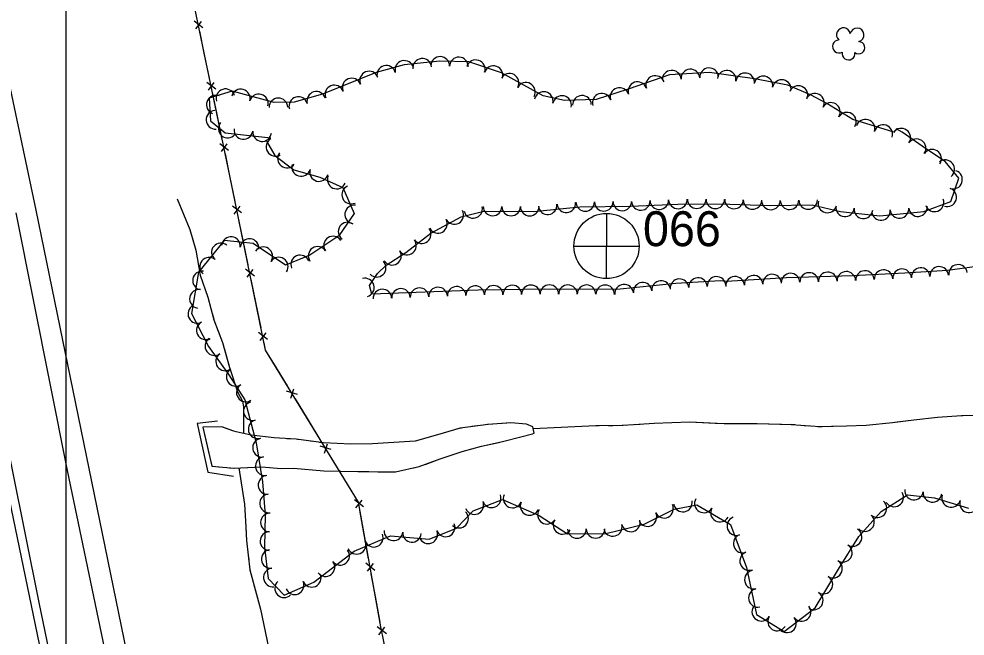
# Model space of a CAD drawing. Extents: x 353423 to 364002, y 127000 to 201942.
# Drawn here: x 361979.6 to 362386.3, y 129125.3 to 129390.4 of the extents above; entities that cross this region are included whole.
import ezdxf

# ---------------------------------------------------------------- set-up
doc = ezdxf.new("R2010")
doc.units = 0
for name, color, linetype in [('E_DTM_SlopeBottom', 7, 'Continuous'), ('E_DTM_SlopeTop', 7, 'Continuous'), ('E_FEN_Generic', 7, 'Continuous'), ('E_LAND_TreeLine', 7, 'Continuous'), ('E_RDWY_Gravel', 7, 'Continuous'), ('E_STRUCT_WingWall', 7, 'Continuous')]:
    doc.layers.add(name, color=color, linetype=linetype)

msp = doc.modelspace()

# ---------------------------------------------------------------- linework, layer by layer
at = {"layer": 'E_DTM_SlopeBottom'}
for p, q in [((362058.73, 129386.56), (362054.93, 129389.43)), ((362055.64, 129386.08), (362058.08, 129389.35)), ((362064.25, 129360.22), (362060.45, 129363.09)), ((362061.16, 129359.74), (362063.6, 129363.01)), ((362069.77, 129333.88), (362065.97, 129336.76)), ((362066.67, 129333.4), (362069.12, 129336.67)), ((362075.36, 129307.05), (362071.46, 129310.03)), ((362072.17, 129306.57), (362074.71, 129309.93)), ((362080.93, 129279.88), (362077.03, 129282.86)), ((362077.73, 129279.4), (362080.27, 129282.76)), ((362086.49, 129252.71), (362082.59, 129255.69)), ((362083.3, 129252.23), (362085.83, 129255.59)), ((362099.34, 129229.05), (362094.66, 129230.53)), ((362096.5, 129227.52), (362097.75, 129231.54)), ((362113.79, 129205.38), (362109.11, 129206.86)), ((362110.95, 129203.85), (362112.19, 129207.87)), ((362127.67, 129180.81), (362123.85, 129183.89)), ((362124.47, 129180.41), (362127.09, 129183.71)), ((362132.58, 129153.52), (362128.76, 129156.59)), ((362129.38, 129153.12), (362131.99, 129156.41)), ((362137.56, 129126.28), (362133.66, 129129.26)), ((362134.37, 129125.8), (362136.9, 129129.16))]:
    msp.add_line(p, q, dxfattribs=at)
for points in [[(362070.33, 129323.03), (362051.05, 129415.06), (362031.36, 129514.63), (362025.41, 129543.21), (362022.57, 129560.44)], [(362059.29, 129375.7), (362057.32, 129385.12)], [(362061.53, 129365), (362059.29, 129375.7)], [(362064.81, 129349.37), (362062.84, 129358.78)], [(362067.05, 129338.66), (362064.81, 129349.37)], [(362070.33, 129323.03), (362068.35, 129332.44)], [(362472.18, 127513.45), (362435.86, 127683.45), (362416.56, 127775.89), (362399.06, 127854.44), (362378.11, 127950.96), (362365.24, 128017.95), (362342.17, 128114.65), (362325.67, 128197.32), (362307.63, 128286.22), (362286.58, 128392.03), (362269.32, 128477.67), (362250.58, 128570.4), (362235.64, 128643.63), (362216.68, 128731.33), (362200.83, 128806.91), (362185.82, 128881.51), (362170.02, 128958.2), (362151.9, 129047.32), (362135.2, 129129.2), (362125.57, 129182.76), (362085.65, 129248.17), (362070.33, 129323.03)], [(362072.59, 129311.99), (362070.33, 129323.03)], [(362075.89, 129295.86), (362073.9, 129305.57)], [(362078.15, 129284.82), (362075.89, 129295.86)], [(362081.45, 129268.69), (362079.46, 129278.4)], [(362083.71, 129257.65), (362081.45, 129268.69)], [(362089.18, 129242.38), (362085.65, 129248.17), (362085.02, 129251.23)], [(362095.05, 129232.76), (362089.18, 129242.38)], [(362103.63, 129218.71), (362098.47, 129227.17)], [(362065.01, 129217.54), (362056.28, 129216.62), (362060.81, 129195.66), (362071.84, 129193.92)], [(362109.5, 129209.09), (362103.63, 129218.71)], [(362118.08, 129195.03), (362112.91, 129203.49)], [(362123.95, 129185.41), (362118.08, 129195.03)], [(362127.93, 129169.62), (362126.18, 129179.37)], [(362129.92, 129158.53), (362127.93, 129169.62)], [(362132.84, 129142.32), (362131.08, 129152.08)], [(362134.83, 129131.23), (362132.84, 129142.32)]]:
    msp.add_lwpolyline(points, dxfattribs=at)
at = {"layer": 'E_DTM_SlopeTop'}
for points in [[(361734.02, 131204.53), (361744.47, 131075.92), (361754.78, 130951.04), (361764.16, 130835.27), (361772.34, 130730.19), (361780.74, 130632.05), (361787.65, 130543.66), (361795.79, 130445.01), (361804.28, 130345.72), (361813.81, 130262.96), (361823.3, 130185.29), (361830.22, 130129.6), (361839.96, 130063.62), (361853.52, 129981.74), (361868.3, 129895.14), (361884.41, 129807.54), (361900.64, 129728.29), (361918.01, 129641.67), (361937.34, 129550.79), (361957.21, 129452.35), (361974.28, 129367.89), (361986.96, 129308.18)], [(362047.62, 128969.62), (362032.36, 129043.34), (362015.77, 129123.05), (362000.57, 129196.49), (361978.48, 129307.03)], [(361986.96, 129308.18), (362011.95, 129186.04), (362034, 129078.52), (362056.35, 128972.18), (362075.26, 128880.33), (362094.46, 128785.72), (362115.22, 128687.95), (362130.71, 128615.46), (362145.67, 128539.64), (362162.83, 128460.27), (362181.67, 128374.15), (362198.45, 128291.18), (362218.54, 128189.69), (362234.81, 128110.4), (362253.24, 128026.48), (362276.57, 127918.01), (362296.66, 127823.22), (362308.56, 127775.45), (362322.07, 127720.86), (362338.07, 127657.68)], [(362020.19, 128966.76), (362003.89, 129047.05), (361986.71, 129130.15), (361970.31, 129209.09), (361951.2, 129303.45)], [(361954.61, 129303.95), (361970.86, 129225.2), (361988.12, 129139.72), (362010.42, 129032.53), (362024.66, 128963.02)]]:
    msp.add_lwpolyline(points, dxfattribs=at)
at = {"layer": 'E_FEN_Generic'}
for points in [[(362355.59, 129341.68), (362338, 129347.13), (362326.8, 129354), (362319.82, 129357.79), (362310.04, 129361.87), (362295.75, 129364.71), (362276.44, 129367.42), (362259.23, 129366.33), (362241.52, 129360.25), (362227.67, 129355.81), (362214.11, 129355.31), (362204.99, 129357.3), (362187.02, 129367.28), (362173, 129371.94), (362160.48, 129372.3), (362145.23, 129370.61), (362133.14, 129367.37), (362110.05, 129358.13), (362097.97, 129354.58), (362089.34, 129354.48), (362071.27, 129359.39), (362061.4, 129356.3), (362062.02, 129346.67), (362068.33, 129341.42), (362087.9, 129339.27)], [(362395.54, 129284.66), (362378.66, 129282.33), (362360.38, 129281.15), (362337.88, 129280.07), (362309.52, 129279.17), (362283.73, 129277.63), (362281.14, 129277.92), (362261.99, 129276.71), (362236.62, 129274.16), (362205.59, 129274.26), (362176.99, 129273.88), (362131.28, 129272.21), (362130.28, 129275.93), (362133.78, 129280.97), (362137.49, 129284.56), (362145.97, 129290.05), (362156.64, 129298.3), (362169.77, 129305.44), (362179.47, 129307.76), (362200.75, 129307.69), (362220.73, 129309.63), (362242.6, 129309.93), (362266.16, 129310.91), (362285.18, 129310.77), (362302.7, 129310.31), (362320.51, 129310.55), (362332.7, 129307.62), (362349.66, 129305.77), (362368.53, 129307.71), (362380.21, 129311.95), (362383.54, 129322.03), (362377.78, 129329.16), (362369.3, 129334.68), (362359.19, 129341.72), (362356.68, 129343.23)], [(362086.1, 129337.87), (362089.6, 129331.79), (362097.74, 129325.51), (362108.91, 129322.35), (362118.79, 129317.97), (362123.78, 129306.87), (362117.06, 129297.18), (362104.69, 129288.91), (362094.24, 129284.6), (362080.27, 129293.88), (362067.88, 129295.22), (362056.79, 129281.58), (362053.83, 129263.91), (362061.18, 129249.74), (362069.78, 129237.48), (362076.72, 129226.73), (362081.64, 129208.28), (362084.27, 129191.55), (362085.45, 129177.36), (362085.14, 129163.48), (362086.72, 129150), (362093.59, 129142.87), (362106.38, 129148.44), (362123.78, 129161.81), (362139.37, 129168.29), (362155.96, 129166.94), (362167.73, 129171.6), (362174.9, 129179.16), (362187.41, 129184.03), (362203.19, 129177.12), (362215.42, 129169.18), (362231.86, 129169.29), (362248.42, 129173.42), (362261.29, 129179.86), (362270.98, 129181.61), (362285.47, 129173.29), (362292.28, 129154.77), (362296.58, 129134.6), (362308.54, 129127.22), (362321.79, 129137.5), (362331.82, 129153.99), (362340.56, 129168.12), (362350.18, 129178.86), (362361.56, 129186.03), (362373.17, 129184.62), (362387.74, 129180.19)]]:
    msp.add_lwpolyline(points, dxfattribs=at)
for centre, radius, start, end in [((362333.98, 129383.6), 2.97, 8.3641, 229.598), ((362339.84, 129383.49), 2.97, 286.0149, 168.9882), ((362332.12, 129378.56), 2.78, 91.335, 299.108), ((362340.59, 129378.02), 2.61, 230.7202, 88.6528), ((362336.19, 129375.56), 2.78, 168.012, 9.0231), ((362145.29, 129368.45), 4.02, 15.0114, 194.996), ((362152.96, 129369.35), 4.02, 6.3305, 186.3152), ((362160.67, 129370.19), 4.02, 358.3696, 178.3543), ((362168.71, 129369.96), 4.02, 358.3696, 178.3543), ((362175.96, 129368.74), 4.02, 341.6107, 161.5954), ((362130.14, 129363.9), 4.02, 21.8262, 201.8109), ((362137.52, 129366.37), 4.02, 15.0114, 194.996), ((362183.6, 129366.2), 4.02, 341.6107, 161.5954), ((362260.19, 129364.28), 4.02, 3.6186, 183.6033), ((362268.22, 129364.79), 4.02, 3.6186, 183.6033), ((362276.25, 129365.3), 4.02, 3.6186, 183.6033), ((362283.8, 129364.26), 4.02, 352.0193, 172.0039), ((362122.67, 129360.91), 4.02, 21.8262, 201.8109), ((362190.49, 129362.94), 4.02, 330.9606, 150.9453), ((362253.09, 129361.99), 4.02, 18.9757, 198.9604), ((362291.76, 129363.14), 4.02, 352.0193, 172.0039), ((362299.57, 129361.8), 4.02, 348.7687, 168.7534), ((362307.47, 129360.24), 4.02, 348.7687, 168.7534), ((362068.43, 129356.29), 4.02, 17.3835, 197.3682), ((362074.98, 129356.2), 4.02, 344.8116, 164.7963), ((362115.2, 129357.92), 4.02, 21.8262, 201.8109), ((362197.52, 129359.04), 4.02, 330.9606, 150.9453), ((362237.8, 129356.84), 4.02, 17.7699, 197.7546), ((362245.48, 129359.38), 4.02, 18.9757, 198.9604), ((362314.62, 129357.68), 4.02, 337.3458, 157.3305), ((362064.24, 129353.54), 4.02, 69.0914, 249.0761), ((362082.74, 129354.09), 4.02, 344.8116, 164.7963), ((362091.15, 129352.39), 4.02, 0.7116, 180.6963), ((362099.71, 129352.9), 4.02, 16.3523, 196.337), ((362107.44, 129355.17), 4.02, 16.3523, 196.337), ((362205.2, 129355.1), 4.02, 347.7366, 167.7213), ((362213.06, 129353.39), 4.02, 347.7366, 167.7213), ((362221.62, 129353.48), 4.02, 2.1023, 182.087), ((362230.13, 129354.39), 4.02, 17.7699, 197.7546), ((362321.71, 129354.37), 4.02, 331.5037, 151.4884), ((362328.59, 129350.43), 4.02, 328.4927, 148.4774), ((362064.1, 129347.07), 4.02, 93.6618, 273.6465), ((362335.45, 129346.22), 4.02, 328.4927, 148.4774), ((362069.35, 129343.31), 4.02, 140.2476, 320.2323), ((362343.44, 129343.24), 4.02, 342.7819, 162.7666), ((362351.13, 129340.86), 4.02, 342.7819, 162.7666), ((362358.87, 129339.39), 3.99, 325.1654, 145.1501), ((362076.13, 129342.68), 4.02, 173.7517, 353.7364), ((362084.13, 129341.8), 4.02, 173.7517, 353.7364), ((362089.9, 129335.45), 4, 119.9762, 299.9609), ((362365.43, 129334.83), 3.99, 325.1654, 145.1501), ((362094.82, 129330.41), 4, 142.3531, 322.3378), ((362372.12, 129330.35), 3.99, 326.9615, 146.9462), ((362100.9, 129326.79), 4, 164.1992, 344.1839), ((362377.78, 129325.83), 3.99, 308.936, 128.9206), ((362108.59, 129324.61), 4, 164.1992, 344.1839), ((362116.22, 129321.4), 4, 156.1125, 336.0972), ((362381.11, 129321.35), 3.99, 251.7245, 71.7092), ((362122.44, 129314.94), 4, 114.2067, 294.1913), ((362378.61, 129313.76), 3.99, 251.7245, 71.7092), ((362214.86, 129311.16), 3.99, 185.5549, 5.5396), ((362223, 129311.75), 3.99, 180.7933, 0.778), ((362230.98, 129311.86), 3.99, 180.7933, 0.778), ((362238.97, 129311.97), 3.99, 180.7933, 0.778), ((362246.89, 129312.2), 3.99, 182.3897, 2.3743), ((362254.87, 129312.53), 3.99, 182.3897, 2.3743), ((362262.85, 129312.86), 3.99, 182.3897, 2.3743), ((362270.94, 129312.97), 3.99, 179.5979, 359.5825), ((362278.92, 129312.91), 3.99, 179.5979, 359.5825), ((362286.95, 129312.82), 3.99, 178.4972, 358.4819), ((362294.93, 129312.61), 3.99, 178.4972, 358.4819), ((362302.83, 129312.4), 3.99, 180.7829, 0.7676), ((362310.82, 129312.51), 3.99, 180.7829, 0.7676), ((362318.81, 129312.62), 3.99, 180.7829, 0.7676), ((362327.13, 129311.11), 3.99, 166.4591, 346.4438), ((362373.14, 129311.6), 3.99, 199.9506, 19.9353), ((362123.72, 129306.38), 4, 82.2489, 262.2336), ((362166.77, 129306.19), 3.99, 208.5426, 28.5272), ((362174.83, 129308.8), 3.99, 193.4614, 13.4461), ((362183.19, 129309.84), 3.99, 179.8058, 359.7904), ((362191.18, 129309.81), 3.99, 179.8058, 359.7904), ((362199.17, 129309.78), 3.99, 179.8058, 359.7904), ((362206.91, 129310.39), 3.99, 185.5549, 5.5396), ((362334.67, 129309.5), 3.99, 173.7935, 353.7782), ((362342.61, 129308.64), 3.99, 173.7935, 353.7782), ((362350.11, 129307.92), 3.99, 185.8755, 5.8601), ((362358.06, 129308.73), 3.99, 185.8755, 5.8601), ((362366, 129309.55), 3.99, 185.8755, 5.8601), ((362120.89, 129299.03), 4, 55.2892, 235.2738), ((362159.75, 129302.37), 3.99, 208.5426, 28.5272), ((362152.74, 129297.93), 3.99, 217.7407, 37.7254), ((362070.8, 129292.8), 4, 353.8309, 173.8156), ((362078.75, 129291.94), 4, 353.8309, 173.8156), ((362114.66, 129293.05), 4, 33.764, 213.7486), ((362146.43, 129293.04), 3.99, 217.7407, 37.7254), ((362066.45, 129290.15), 4, 50.895, 230.8797), ((362084.68, 129288.44), 4, 326.4095, 146.3942), ((362108.01, 129288.61), 4, 33.764, 213.7486), ((362139.97, 129288.66), 3.99, 212.8969, 32.8816), ((362061.41, 129283.95), 4, 50.895, 230.8797), ((362091.34, 129284.01), 4, 326.4095, 146.3942), ((362100.5, 129284.92), 4, 22.4057, 202.3904), ((362133.39, 129283.5), 3.99, 224.0975, 44.0822), ((362351.22, 129278.62), 3.99, 2.7502, 182.7349), ((362359.2, 129279), 3.99, 2.7502, 182.7349), ((362367.2, 129279.5), 3.99, 3.7081, 183.6928), ((362375.17, 129280.01), 3.99, 3.7081, 183.6928), ((362383.26, 129280.86), 3.99, 7.8734, 187.8581), ((362058.31, 129278.04), 4, 80.5112, 260.4958), ((362128.35, 129275.04), 3.99, 284.9725, 104.9572), ((362263.52, 129274.71), 3.99, 3.6194, 183.6041), ((362271.49, 129275.21), 3.99, 3.6194, 183.6041), ((362279.47, 129275.72), 3.99, 3.6194, 183.6041), ((362287.42, 129275.76), 3.99, 3.4146, 183.3993), ((362295.39, 129276.23), 3.99, 3.4146, 183.3993), ((362303.36, 129276.71), 3.99, 3.4146, 183.3993), ((362311.28, 129277.13), 3.99, 1.8356, 181.8203), ((362319.26, 129277.39), 3.99, 1.8356, 181.8203), ((362327.25, 129277.64), 3.99, 1.8356, 181.8203), ((362335.23, 129277.9), 3.99, 1.8356, 181.8203), ((362343.24, 129278.24), 3.99, 2.7502, 182.7349), ((362135.84, 129270.28), 3.99, 2.1084, 182.093), ((362143.83, 129270.57), 3.99, 2.1084, 182.093), ((362151.81, 129270.87), 3.99, 2.1084, 182.093), ((362159.79, 129271.16), 3.99, 2.1084, 182.093), ((362167.77, 129271.45), 3.99, 2.1084, 182.093), ((362175.75, 129271.74), 3.99, 2.1084, 182.093), ((362183.69, 129271.88), 3.99, 0.775, 180.7597), ((362191.67, 129271.99), 3.99, 0.775, 180.7597), ((362199.66, 129272.1), 3.99, 0.775, 180.7597), ((362207.61, 129272.17), 3.99, 359.8193, 179.804), ((362215.6, 129272.14), 3.99, 359.8193, 179.804), ((362223.58, 129272.12), 3.99, 359.8193, 179.804), ((362231.57, 129272.09), 3.99, 359.8193, 179.804), ((362239.76, 129272.38), 3.99, 5.7366, 185.7213), ((362247.7, 129273.17), 3.99, 5.7366, 185.7213), ((362255.65, 129273.97), 3.99, 5.7366, 185.7213), ((362057, 129270.15), 4, 80.5112, 260.4958), ((362056.29, 129263.71), 4, 117.4138, 297.3985), ((362059.97, 129256.61), 4, 117.4138, 297.3985), ((362063.66, 129249.84), 4, 125.0828, 305.0674), ((362068.25, 129243.3), 4, 125.0828, 305.0674), ((362072.82, 129236.64), 4, 122.8411, 302.8257), ((362077.15, 129229.92), 4, 122.8411, 302.8257), ((362080.17, 129221.91), 4, 104.9313, 284.916), ((362082.23, 129214.18), 4, 104.9313, 284.916), ((362084.09, 129206.19), 4, 98.9416, 278.9263), ((362085.33, 129198.29), 4, 98.9416, 278.9263), ((362086.48, 129190.23), 4, 94.7576, 274.7423), ((362087.14, 129182.26), 4, 94.7576, 274.7423), ((362182.82, 129184.49), 4, 201.2962, 21.2809), ((362191.81, 129184.39), 4, 156.3417, 336.3264), ((362355.8, 129184.87), 4, 212.2127, 32.1974), ((362364.3, 129187.8), 4, 173.1324, 353.1171), ((362372.24, 129186.84), 4, 173.1324, 353.1171), ((362380.29, 129184.65), 4, 163.0819, 343.0665), ((362175.37, 129181.59), 4, 201.2962, 21.2809), ((362199.13, 129181.18), 4, 156.3417, 336.3264), ((362256.89, 129180), 4, 206.603, 26.5877), ((362264.98, 129182.65), 4, 190.2277, 10.2124), ((362274, 129182.29), 4, 150.1548, 330.1394), ((362348.6, 129180.23), 4, 228.1504, 48.1351), ((362387.94, 129182.32), 4, 163.0819, 343.0665), ((362087.47, 129174.06), 4, 88.7368, 268.7215), ((362168.79, 129175.75), 4, 226.5052, 46.4899), ((362206.55, 129177.43), 4, 147.0388, 327.0235), ((362249.75, 129176.42), 4, 206.603, 26.5877), ((362280.93, 129178.31), 4, 150.1548, 330.1394), ((362343.26, 129174.28), 4, 228.1504, 48.1351), ((362163, 129171.98), 4, 201.6209, 21.6055), ((362213.25, 129173.08), 4, 147.0388, 327.0235), ((362234.85, 129172.19), 4, 194.0105, 13.9952), ((362242.61, 129174.13), 4, 194.0105, 13.9952), ((362287.97, 129172.55), 4, 110.1987, 290.1834), ((362087.29, 129166.07), 4, 88.7368, 268.7215), ((362132.17, 129167.56), 4, 202.5928, 22.5775), ((362140.6, 129170.29), 4, 175.3529, 355.3376), ((362148.57, 129169.64), 4, 175.3529, 355.3376), ((362155.57, 129169.04), 4, 201.6209, 21.6055), ((362219.46, 129171.3), 4, 180.398, 0.3826), ((362227.46, 129171.36), 4, 180.398, 0.3826), ((362290.73, 129165.04), 4, 110.1987, 290.1834), ((362337.93, 129167.85), 4, 238.2804, 58.2651), ((362124.78, 129164.49), 4, 202.5928, 22.5775), ((362333.73, 129161.05), 4, 238.2804, 58.2651), ((362087.84, 129158.4), 4, 96.7012, 276.6859), ((362117.72, 129159.79), 4, 217.539, 37.5237), ((362293.49, 129157.54), 4, 110.1987, 290.1834), ((362111.38, 129154.92), 4, 217.539, 37.5237), ((362329.52, 129154.24), 4, 238.7059, 58.6905), ((362088.77, 129150.46), 4, 96.7012, 276.6859), ((362295.54, 129149.52), 4, 102.0355, 282.0202), ((362093.62, 129145.85), 4, 133.927, 313.9117), ((362098.13, 129147.13), 4, 203.5566, 23.5413), ((362105.46, 129150.33), 4, 203.5566, 23.5413), ((362325.37, 129147.41), 4, 238.7059, 58.6905), ((362297.2, 129141.7), 4, 102.0355, 282.0202), ((362321.22, 129140.57), 4, 238.7059, 58.6905), ((362298.68, 129135.76), 4, 148.3329, 328.3175), ((362316.03, 129135.68), 4, 217.8012, 37.7858), ((362305.48, 129131.56), 4, 148.3329, 328.3175), ((362309.72, 129130.78), 4, 217.8012, 37.7858)]:
    msp.add_arc(centre, radius, start, end, dxfattribs=at)
at = {"layer": 'E_LAND_TreeLine'}
for p, q in [((362000, 129000), (362000, 131500)), ((362000, 127000), (362000, 129500))]:
    msp.add_line(p, q, dxfattribs=at)
at = {"layer": 'E_RDWY_Gravel'}
for p, q in [((362232.14, 129306.86), (362232.08, 129279.01)), ((362232.14, 129306.86), (362232.08, 129279.01)), ((362218.23, 129292.83), (362246.14, 129292.82)), ((362218.23, 129292.83), (362246.14, 129292.82))]:
    msp.add_line(p, q, dxfattribs=at)
msp.add_circle((362232.19, 129292.84), 14, dxfattribs=at)
msp.add_circle((362232.19, 129292.84), 14, dxfattribs=at)
at = {"layer": 'E_STRUCT_WingWall'}
for points in [[(362047.58, 129313.13), (362053.1, 129299.95), (362055.65, 129290.99), (362057.58, 129280.36), (362060.76, 129270.9), (362063.46, 129261.2), (362067.13, 129251.42), (362070.07, 129240.67), (362073.51, 129230.17), (362075.66, 129226.15), (362076.22, 129223.64), (362076.17, 129212.31)], [(362047.58, 129313.13), (362053.1, 129299.95), (362055.65, 129290.99), (362057.58, 129280.36), (362058.84, 129276.6)], [(362060.53, 129271.59), (362060.76, 129270.9), (362061.28, 129269.05)], [(362062.7, 129263.95), (362063.41, 129261.4)], [(362065.25, 129256.44), (362066.17, 129253.96)], [(362067.81, 129248.93), (362070.07, 129240.67), (362073.51, 129230.17), (362075.66, 129226.15), (362076.22, 129223.64), (362076.17, 129212.31)], [(362200.68, 129214.44), (362227.59, 129215.68), (362239.37, 129215.89), (362252.66, 129216.72), (362267.89, 129217.36), (362282.72, 129216.57), (362296.96, 129216.66), (362311.58, 129216.24), (362323.99, 129215.26), (362335.37, 129215.62), (362343.78, 129215.95), (362355.03, 129217.01), (362364.2, 129218.22), (362374.36, 129219.26), (362384.77, 129220.03), (362394.08, 129220.2)], [(362250.57, 129216.59), (362252.66, 129216.72), (362267.89, 129217.36), (362278.93, 129216.77)], [(362328.81, 129215.42), (362335.37, 129215.62), (362343.78, 129215.95), (362355.03, 129217.01), (362357.13, 129217.29)], [(362357.13, 129217.29), (362364.2, 129218.22), (362374.36, 129219.26), (362384.77, 129220.03), (362385.36, 129220.04)], [(362131.65, 129207.87), (362122.3, 129207.69), (362110.5, 129208.28), (362098.82, 129209.86), (362089.4, 129210.39), (362079.42, 129211.62), (362073.01, 129212.99), (362072, 129213.32), (362066.82, 129215.19), (362058.63, 129215.05), (362062.54, 129198.35), (362072.14, 129197.39), (362083.91, 129198.04), (362092.36, 129197.24), (362097.7, 129197.35)], [(362069.15, 129214.34), (362066.82, 129215.19), (362058.63, 129215.05), (362061.41, 129203.17)], [(362091.57, 129210.26), (362089.4, 129210.39), (362079.42, 129211.62), (362073.01, 129212.99), (362072, 129213.32), (362069.15, 129214.34)], [(362097.7, 129197.35), (362110.73, 129196.29), (362125.31, 129196.06), (362133.88, 129195.82), (362141.46, 129195.91), (362151.64, 129198.12), (362160.71, 129201.46), (362170.14, 129204.53), (362178.5, 129206.89), (362187.51, 129208.81), (362195.41, 129210.83), (362200.37, 129212.16), (362201.06, 129212.44), (362200.53, 129215.22), (362197.82, 129216.32), (362191.1, 129216.85), (362181.32, 129216.19), (362169.22, 129214.57), (362159.47, 129211.8), (362149.91, 129209.07), (362131.65, 129207.87)], [(362169.91, 129214.66), (362169.22, 129214.57), (362167.74, 129214.15)], [(362176.55, 129215.55), (362174.34, 129215.25)], [(362183.2, 129216.32), (362181.32, 129216.19), (362180.98, 129216.14)], [(362185.17, 129208.31), (362187.51, 129208.81), (362195.41, 129210.83), (362200.37, 129212.16), (362201.06, 129212.44), (362200.53, 129215.22), (362197.82, 129216.32), (362191.1, 129216.85), (362187.66, 129216.62)], [(362200.68, 129214.44), (362227.59, 129215.68), (362229.05, 129215.71)], [(362232.96, 129215.78), (362234.92, 129215.81)], [(362238.84, 129215.88), (362239.37, 129215.89), (362240.79, 129215.98)], [(362244.7, 129216.22), (362246.66, 129216.35)], [(362278.93, 129216.77), (362282.72, 129216.57), (362296.96, 129216.66), (362307.31, 129216.36)], [(362311.23, 129216.25), (362311.58, 129216.24), (362313.18, 129216.11)], [(362317.09, 129215.8), (362319.04, 129215.65)], [(362322.94, 129215.34), (362323.99, 129215.26), (362324.9, 129215.29)], [(362096.29, 129210), (362094.72, 129210.09)], [(362101, 129209.57), (362099.43, 129209.78)], [(362105.69, 129208.93), (362104.12, 129209.14)], [(362163.45, 129212.93), (362159.47, 129211.8), (362149.91, 129209.07), (362131.65, 129207.87)], [(362131.65, 129207.87), (362122.3, 129207.69), (362110.5, 129208.28), (362108.81, 129208.51)], [(362154.18, 129199.05), (362160.71, 129201.46), (362170.14, 129204.53), (362178.5, 129206.89), (362185.17, 129208.31)], [(362062.13, 129200.1), (362062.49, 129198.56)], [(362065.46, 129198.06), (362067.03, 129197.9)], [(362070.16, 129197.59), (362071.73, 129197.43)], [(362074.1, 129197.5), (362076.65, 129181.89), (362077.05, 129174.65), (362077.46, 129166.36), (362078.9, 129153.77), (362083.43, 129136.87), (362086.92, 129120.44), (362089.25, 129107.4), (362093.58, 129088.71), (362097.12, 129071.46), (362102.81, 129046.63), (362108.82, 129025.48), (362114.25, 129004.82), (362117.37, 128987.18), (362120.35, 128968.89)], [(362074.1, 129197.5), (362076.65, 129181.89), (362077.05, 129174.65), (362077.31, 129169.38)], [(362074.88, 129197.54), (362083.91, 129198.04), (362092.36, 129197.24), (362097.7, 129197.35)], [(362097.7, 129197.35), (362110.73, 129196.29), (362125.31, 129196.06), (362130.03, 129195.93)], [(362147.74, 129197.27), (362149.92, 129197.75)], [(362134.49, 129195.82), (362136.73, 129195.85)], [(362141.19, 129195.9), (362141.46, 129195.91), (362143.38, 129196.32)], [(362077.57, 129165.43), (362077.79, 129163.46)], [(362078.24, 129159.52), (362078.47, 129157.56)], [(362078.94, 129153.62), (362079.46, 129151.71)], [(362080.48, 129147.88), (362083.43, 129136.87), (362086.92, 129120.44), (362087.02, 129119.92)]]:
    msp.add_lwpolyline(points, dxfattribs=at)

# ---------------------------------------------------------------- texts
at = {"layer": 'E_RDWY_Gravel'}
msp.add_text('066', height=15, dxfattribs=at).set_placement((362247.84, 129292.77))
msp.add_text('066', height=15, dxfattribs=at).set_placement((362247.84, 129292.77))

doc.saveas('drawing.dxf')
